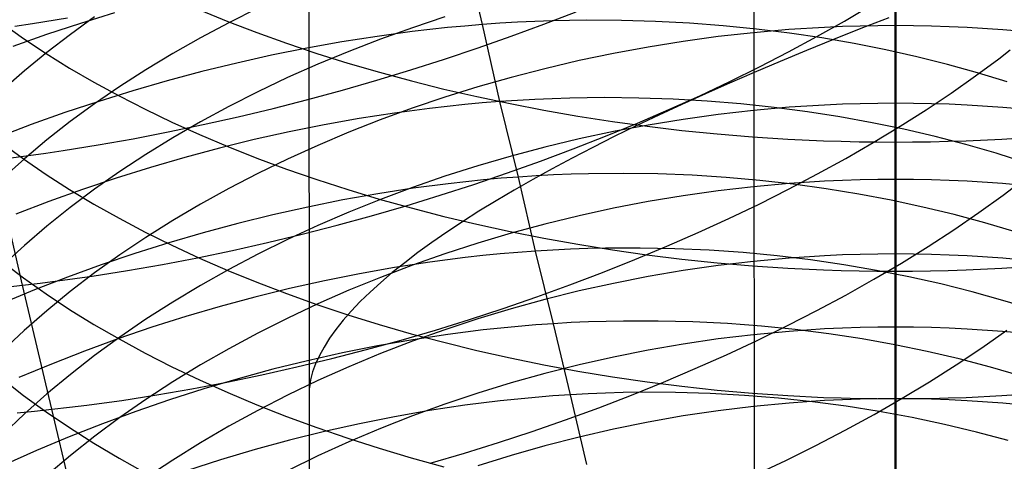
# Model space of a CAD drawing. Extents: x -383 to 1849, y -1185 to -529.
# Tile 511 of 656: x 442 to 455, y -1072 to -1066. Entities that reach past the tile are written whole.
import ezdxf

# ---------------------------------------------------------------- set-up
doc = ezdxf.new("R2010")
doc.units = 0
doc.layers.add('PREDEFINITO', color=7, linetype='CONTINUOUS')

msp = doc.modelspace()

# ---------------------------------------------------------------- linework, layer by layer
at = {"layer": 'PREDEFINITO'}
for p, q in [((452.074, -1066.895, 433.168), (452.068, -1053.326, 433.228)), ((445.998, -1071.204, 419.688), (445.994, -1057.153, 419.688)), ((448.362, -1066.24, 520.984), (448.11, -1065.169, 520.015)), ((454.008, -1065.175, 630.358), (454.008, -1066.255, 629.387)), ((444.499, -1066.038, 662.165), (444.886, -1066.197, 662.423)), ((445.295, -1066.018, 633.401), (444.898, -1066.216, 633.613)), ((449.202, -1066.234, 485.862), (449.643, -1066.064, 485.996)), ((453.306, -1066.192, 488.507), (453.672, -1065.975, 488.749)), ((453.993, -1066.062, 666.105), (453.993, -1067.846, 665.109)), ((442.216, -1066.226, 484.45), (442.694, -1066.148, 484.389)), ((443.066, -1066.136, 635.797), (442.734, -1066.375, 636.065)), ((443.337, -1066.08, 520.222), (442.871, -1066.224, 520.173)), ((444.886, -1066.197, 662.423), (445.282, -1066.349, 662.671)), ((447.849, -1066.135, 631.352), (447.405, -1066.283, 631.505)), ((449.078, -1066.198, 520.842), (448.839, -1066.209, 520.893)), ((449.315, -1066.189, 520.789), (449.078, -1066.198, 520.842)), ((449.788, -1066.181, 520.672), (449.315, -1066.189, 520.789)), ((450.259, -1066.184, 520.543), (449.788, -1066.181, 520.672)), ((450.726, -1066.197, 520.402), (450.259, -1066.184, 520.543)), ((451.19, -1066.221, 520.249), (450.726, -1066.197, 520.402)), ((452.929, -1066.405, 488.277), (453.306, -1066.192, 488.507)), ((453.913, -1066.146, 434.68), (453.531, -1066.296, 434.391)), ((441.802, -1066.219, 658.792), (442.096, -1066.429, 659.12)), ((441.978, -1066.262, 484.486), (442.216, -1066.226, 484.45)), ((442.871, -1066.224, 520.173), (442.408, -1066.377, 520.113)), ((444.898, -1066.216, 633.613), (444.511, -1066.421, 633.835)), ((447.403, -1066.336, 521.127), (446.923, -1066.401, 521.178)), ((447.405, -1066.283, 631.505), (446.968, -1066.439, 631.667)), ((447.643, -1066.308, 521.096), (447.403, -1066.336, 521.127)), ((447.883, -1066.282, 521.062), (447.643, -1066.308, 521.096)), ((448.123, -1066.26, 521.024), (447.883, -1066.282, 521.062)), ((448.362, -1066.24, 520.984), (448.123, -1066.26, 521.024)), ((448.601, -1066.223, 520.94), (448.362, -1066.24, 520.984)), ((448.6, -1067.292, 521.975), (448.362, -1066.24, 520.984)), ((448.839, -1066.209, 520.893), (448.601, -1066.223, 520.94)), ((448.754, -1066.4, 485.741), (449.202, -1066.234, 485.862)), ((451.649, -1066.256, 520.084), (451.19, -1066.221, 520.249)), ((452.104, -1066.301, 519.909), (451.649, -1066.256, 520.084)), ((452.548, -1066.309, 629.441), (452.064, -1066.351, 629.483)), ((452.554, -1066.357, 519.722), (452.104, -1066.301, 519.909)), ((453.034, -1066.279, 629.411), (452.548, -1066.309, 629.441)), ((453.277, -1066.268, 629.401), (453.034, -1066.279, 629.411)), ((453.531, -1066.296, 434.391), (453.156, -1066.446, 434.095)), ((453.521, -1066.261, 629.393), (453.277, -1066.268, 629.401)), ((453.764, -1066.256, 629.388), (453.521, -1066.261, 629.393)), ((454.008, -1066.255, 629.387), (453.764, -1066.256, 629.388)), ((454.251, -1066.256, 629.389), (454.008, -1066.255, 629.387)), ((454.008, -1066.255, 629.387), (454.008, -1067.315, 628.395)), ((454.495, -1066.261, 629.393), (454.251, -1066.256, 629.389)), ((454.738, -1066.269, 629.401), (454.495, -1066.261, 629.393)), ((454.981, -1066.28, 629.412), (454.738, -1066.269, 629.401)), ((455.467, -1066.31, 629.443), (454.981, -1066.28, 629.412)), ((455.951, -1066.353, 629.485), (455.467, -1066.31, 629.443)), ((442.408, -1066.377, 520.113), (441.949, -1066.539, 520.041)), ((442.096, -1066.429, 659.12), (442.403, -1066.634, 659.44)), ((442.734, -1066.375, 636.065), (442.413, -1066.621, 636.341)), ((444.511, -1066.421, 633.835), (444.133, -1066.635, 634.065)), ((445.282, -1066.349, 662.671), (445.688, -1066.494, 662.908)), ((446.923, -1066.401, 521.178), (446.442, -1066.476, 521.217)), ((446.968, -1066.439, 631.667), (446.538, -1066.606, 631.839)), ((448.302, -1066.559, 485.634), (448.754, -1066.4, 485.741)), ((451.102, -1066.47, 629.602), (450.625, -1066.547, 629.678)), ((451.582, -1066.405, 629.537), (451.102, -1066.47, 629.602)), ((452.064, -1066.351, 629.483), (451.582, -1066.405, 629.537)), ((452.543, -1066.613, 488.059), (452.929, -1066.405, 488.277)), ((452.998, -1066.423, 519.525), (452.554, -1066.357, 519.722)), ((453.156, -1066.446, 434.095), (452.788, -1066.596, 433.792)), ((453.437, -1066.499, 519.317), (452.998, -1066.423, 519.525)), ((445.962, -1066.562, 521.244), (445.483, -1066.659, 521.257)), ((445.688, -1066.494, 662.908), (446.102, -1066.634, 663.135)), ((446.442, -1066.476, 521.217), (445.962, -1066.562, 521.244)), ((446.538, -1066.606, 631.839), (446.115, -1066.781, 632.021)), ((447.845, -1066.713, 485.539), (448.302, -1066.559, 485.634)), ((450.625, -1066.547, 629.678), (450.151, -1066.635, 629.765)), ((452.788, -1066.596, 433.792), (452.427, -1066.745, 433.483)), ((453.869, -1066.584, 519.1), (453.437, -1066.499, 519.317)), ((454.295, -1066.68, 518.873), (453.869, -1066.584, 519.1)), ((455.413, -1066.707, 490.83), (455.568, -1066.587, 490.976)), ((442.413, -1066.621, 636.341), (442.106, -1066.873, 636.624)), ((442.403, -1066.634, 659.44), (442.723, -1066.834, 659.751)), ((444.133, -1066.635, 634.065), (443.766, -1066.857, 634.304)), ((445.483, -1066.659, 521.257), (445.006, -1066.766, 521.258)), ((446.102, -1066.634, 663.135), (446.524, -1066.766, 663.35)), ((447.383, -1066.861, 485.458), (447.845, -1066.713, 485.539)), ((449.681, -1066.733, 629.864), (449.215, -1066.843, 629.973)), ((450.151, -1066.635, 629.765), (449.681, -1066.733, 629.864)), ((452.147, -1066.818, 487.853), (452.543, -1066.613, 488.059)), ((454.713, -1066.785, 518.636), (454.295, -1066.68, 518.873)), ((455.094, -1066.943, 490.547), (455.413, -1066.707, 490.83)), ((442.106, -1066.873, 636.624), (441.812, -1067.133, 636.914)), ((442.723, -1066.834, 659.751), (443.055, -1067.028, 660.053)), ((443.766, -1066.857, 634.304), (443.41, -1067.086, 634.551)), ((445.006, -1066.766, 521.258), (444.531, -1066.882, 521.247)), ((446.115, -1066.781, 632.021), (445.701, -1066.965, 632.211)), ((446.524, -1066.766, 663.35), (446.954, -1066.891, 663.554)), ((446.918, -1067.002, 485.391), (447.383, -1066.861, 485.458)), ((449.215, -1066.843, 629.973), (448.754, -1066.963, 630.092)), ((451.742, -1067.017, 487.658), (452.147, -1066.818, 487.853)), ((452.427, -1066.745, 433.483), (452.074, -1066.895, 433.168)), ((455.123, -1066.899, 518.39), (454.713, -1066.785, 518.636)), ((444.058, -1067.009, 521.224), (443.587, -1067.145, 521.188)), ((444.531, -1066.882, 521.247), (444.058, -1067.009, 521.224)), ((445.701, -1066.965, 632.211), (445.295, -1067.158, 632.411)), ((446.449, -1067.137, 485.337), (446.918, -1067.002, 485.391)), ((446.954, -1066.891, 663.554), (447.391, -1067.01, 663.747)), ((447.391, -1067.01, 663.747), (447.834, -1067.121, 663.928)), ((448.754, -1066.963, 630.092), (448.298, -1067.093, 630.221)), ((452.074, -1066.895, 433.168), (451.738, -1067.04, 432.854)), ((452.076, -1073.673, 433.135), (452.074, -1066.895, 433.168)), ((454.763, -1067.176, 490.275), (455.094, -1066.943, 490.547)), ((455.526, -1067.023, 518.135), (455.123, -1066.899, 518.39)), ((443.055, -1067.028, 660.053), (443.399, -1067.216, 660.347)), ((443.41, -1067.086, 634.551), (443.066, -1067.323, 634.806)), ((443.587, -1067.145, 521.188), (443.121, -1067.29, 521.14)), ((445.977, -1067.265, 485.297), (446.449, -1067.137, 485.337)), ((447.834, -1067.121, 663.928), (448.284, -1067.225, 664.097)), ((448.298, -1067.093, 630.221), (447.848, -1067.233, 630.361)), ((451.329, -1067.212, 487.476), (451.742, -1067.017, 487.658)), ((451.738, -1067.04, 432.854), (451.408, -1067.185, 432.53)), ((443.399, -1067.216, 660.347), (443.755, -1067.398, 660.631)), ((445.295, -1067.158, 632.411), (444.898, -1067.36, 632.62)), ((445.503, -1067.386, 485.271), (445.977, -1067.265, 485.297)), ((447.848, -1067.233, 630.361), (447.404, -1067.383, 630.511)), ((448.284, -1067.225, 664.097), (448.74, -1067.321, 664.254)), ((448.839, -1067.276, 521.932), (448.6, -1067.292, 521.975)), ((449.078, -1067.263, 521.885), (448.839, -1067.276, 521.932)), ((449.316, -1067.253, 521.836), (449.078, -1067.263, 521.885)), ((449.554, -1067.245, 521.783), (449.316, -1067.253, 521.836)), ((450.028, -1067.239, 521.668), (449.554, -1067.245, 521.783)), ((450.499, -1067.244, 521.541), (450.028, -1067.239, 521.668)), ((450.967, -1067.26, 521.403), (450.499, -1067.244, 521.541)), ((450.908, -1067.402, 487.306), (451.329, -1067.212, 487.476)), ((451.432, -1067.287, 521.252), (450.967, -1067.26, 521.403)), ((451.408, -1067.185, 432.53), (451.085, -1067.332, 432.197)), ((454.42, -1067.405, 490.013), (454.763, -1067.176, 490.275)), ((443.121, -1067.29, 521.14), (442.658, -1067.444, 521.081)), ((443.066, -1067.323, 634.806), (442.733, -1067.567, 635.069)), ((443.755, -1067.398, 660.631), (444.121, -1067.574, 660.905)), ((444.898, -1067.36, 632.62), (444.511, -1067.57, 632.838)), ((445.028, -1067.501, 485.259), (445.503, -1067.386, 485.271)), ((447.404, -1067.383, 630.511), (446.967, -1067.543, 630.67)), ((447.64, -1067.386, 522.115), (447.16, -1067.45, 522.166)), ((447.881, -1067.358, 522.085), (447.64, -1067.386, 522.115)), ((448.121, -1067.333, 522.051), (447.881, -1067.358, 522.085)), ((448.36, -1067.311, 522.015), (448.121, -1067.333, 522.051)), ((448.6, -1067.292, 521.975), (448.36, -1067.311, 522.015)), ((448.856, -1068.324, 522.982), (448.6, -1067.292, 521.975)), ((448.74, -1067.321, 664.254), (449.2, -1067.41, 664.399)), ((449.2, -1067.41, 664.399), (449.666, -1067.491, 664.531)), ((450.479, -1067.586, 487.148), (450.908, -1067.402, 487.306)), ((451.085, -1067.332, 432.197), (450.769, -1067.478, 431.854)), ((451.892, -1067.325, 521.09), (451.432, -1067.287, 521.252)), ((452.064, -1067.414, 628.489), (451.582, -1067.469, 628.541)), ((452.348, -1067.374, 520.918), (451.892, -1067.325, 521.09)), ((452.549, -1067.371, 628.448), (452.064, -1067.414, 628.489)), ((452.799, -1067.433, 520.734), (452.348, -1067.374, 520.918)), ((453.034, -1067.34, 628.418), (452.549, -1067.371, 628.448)), ((453.277, -1067.329, 628.408), (453.034, -1067.34, 628.418)), ((453.521, -1067.322, 628.4), (453.277, -1067.329, 628.408)), ((453.764, -1067.317, 628.396), (453.521, -1067.322, 628.4)), ((454.008, -1067.315, 628.395), (453.764, -1067.317, 628.396)), ((454.251, -1067.317, 628.396), (454.008, -1067.315, 628.395)), ((454.008, -1067.315, 628.395), (454.008, -1068.356, 627.381)), ((454.065, -1067.631, 489.763), (454.42, -1067.405, 490.013)), ((454.495, -1067.322, 628.401), (454.251, -1067.317, 628.396)), ((454.738, -1067.33, 628.409), (454.495, -1067.322, 628.401)), ((454.981, -1067.341, 628.419), (454.738, -1067.33, 628.409)), ((455.467, -1067.372, 628.449), (454.981, -1067.341, 628.419)), ((455.951, -1067.416, 628.491), (455.467, -1067.372, 628.449)), ((442.658, -1067.444, 521.081), (442.2, -1067.608, 521.01)), ((444.55, -1067.608, 485.261), (445.028, -1067.501, 485.259)), ((446.68, -1067.524, 522.204), (446.2, -1067.61, 522.23)), ((446.967, -1067.543, 630.67), (446.537, -1067.713, 630.839)), ((447.16, -1067.45, 522.166), (446.68, -1067.524, 522.204)), ((449.666, -1067.491, 664.531), (450.136, -1067.564, 664.649)), ((450.769, -1067.478, 431.854), (450.461, -1067.625, 431.502)), ((451.102, -1067.536, 628.605), (450.625, -1067.614, 628.68)), ((451.582, -1067.469, 628.541), (451.102, -1067.536, 628.605)), ((453.245, -1067.502, 520.54), (452.799, -1067.433, 520.734)), ((453.685, -1067.582, 520.336), (453.245, -1067.502, 520.54)), ((442.2, -1067.608, 521.01), (441.747, -1067.78, 520.927)), ((442.733, -1067.567, 635.069), (442.413, -1067.818, 635.34)), ((444.072, -1067.708, 485.278), (444.55, -1067.608, 485.261)), ((444.121, -1067.574, 660.905), (444.498, -1067.744, 661.17)), ((444.511, -1067.57, 632.838), (444.133, -1067.788, 633.064)), ((446.2, -1067.61, 522.23), (445.721, -1067.706, 522.243)), ((450.044, -1067.765, 487.003), (450.479, -1067.586, 487.148)), ((450.136, -1067.564, 664.649), (450.61, -1067.629, 664.755)), ((450.625, -1067.614, 628.68), (450.151, -1067.703, 628.766)), ((450.461, -1067.625, 431.502), (450.161, -1067.772, 431.141)), ((450.61, -1067.629, 664.755), (451.087, -1067.686, 664.848)), ((454.118, -1067.672, 520.122), (453.685, -1067.582, 520.336)), ((453.7, -1067.852, 489.524), (454.065, -1067.631, 489.763)), ((454.545, -1067.771, 519.898), (454.118, -1067.672, 520.122)), ((442.413, -1067.818, 635.34), (442.106, -1068.076, 635.618)), ((443.116, -1067.884, 485.355), (443.594, -1067.8, 485.309)), ((443.594, -1067.8, 485.309), (444.072, -1067.708, 485.278)), ((444.133, -1067.788, 633.064), (443.766, -1068.014, 633.298)), ((444.498, -1067.744, 661.17), (444.885, -1067.908, 661.425)), ((445.244, -1067.813, 522.244), (444.769, -1067.93, 522.233)), ((445.721, -1067.706, 522.243), (445.244, -1067.813, 522.244)), ((446.537, -1067.713, 630.839), (446.114, -1067.892, 631.017)), ((449.681, -1067.804, 628.862), (449.216, -1067.915, 628.969)), ((449.603, -1067.939, 486.87), (450.044, -1067.765, 487.003)), ((450.151, -1067.703, 628.766), (449.681, -1067.804, 628.862)), ((450.161, -1067.772, 431.141), (449.87, -1067.919, 430.771)), ((451.087, -1067.686, 664.848), (451.567, -1067.734, 664.927)), ((451.567, -1067.734, 664.927), (452.049, -1067.774, 664.992)), ((452.049, -1067.774, 664.992), (452.533, -1067.805, 665.043)), ((452.533, -1067.805, 665.043), (453.019, -1067.828, 665.079)), ((454.965, -1067.881, 519.665), (454.545, -1067.771, 519.898)), ((454.967, -1067.828, 665.079), (455.453, -1067.805, 665.042)), ((455.453, -1067.805, 665.042), (455.937, -1067.774, 664.991)), ((441.803, -1067.86, 657.795), (442.096, -1068.077, 658.119)), ((442.638, -1067.96, 485.416), (443.116, -1067.884, 485.355)), ((444.769, -1067.93, 522.233), (444.296, -1068.057, 522.209)), ((444.885, -1067.908, 661.425), (445.282, -1068.065, 661.67)), ((446.114, -1067.892, 631.017), (445.7, -1068.08, 631.204)), ((449.216, -1067.915, 628.969), (448.755, -1068.038, 629.086)), ((449.155, -1068.107, 486.75), (449.603, -1067.939, 486.87)), ((449.87, -1067.919, 430.771), (449.587, -1068.066, 430.393)), ((453.019, -1067.828, 665.079), (453.262, -1067.836, 665.092)), ((453.262, -1067.836, 665.092), (453.506, -1067.841, 665.102)), ((453.324, -1068.069, 489.297), (453.7, -1067.852, 489.524)), ((453.506, -1067.841, 665.102), (453.749, -1067.845, 665.107)), ((453.749, -1067.845, 665.107), (453.993, -1067.846, 665.109)), ((453.993, -1067.846, 665.109), (454.237, -1067.845, 665.107)), ((453.993, -1067.846, 665.109), (453.993, -1069.61, 664.078)), ((454.237, -1067.845, 665.107), (454.48, -1067.841, 665.101)), ((454.48, -1067.841, 665.101), (454.724, -1067.836, 665.092)), ((454.724, -1067.836, 665.092), (454.967, -1067.828, 665.079)), ((455.377, -1068, 519.423), (454.965, -1067.881, 519.665)), ((442.106, -1068.076, 635.618), (441.812, -1068.341, 635.903)), ((441.924, -1068.06, 485.535), (442.162, -1068.029, 485.491)), ((442.096, -1068.077, 658.119), (442.403, -1068.288, 658.434)), ((442.162, -1068.029, 485.491), (442.4, -1067.996, 485.452)), ((442.4, -1067.996, 485.452), (442.638, -1067.96, 485.416)), ((443.766, -1068.014, 633.298), (443.41, -1068.249, 633.541)), ((444.296, -1068.057, 522.209), (443.827, -1068.193, 522.174)), ((445.282, -1068.065, 661.67), (445.687, -1068.215, 661.904)), ((445.7, -1068.08, 631.204), (445.294, -1068.277, 631.4)), ((448.755, -1068.038, 629.086), (448.299, -1068.17, 629.213)), ((449.587, -1068.066, 430.393), (449.313, -1068.212, 430.006)), ((452.938, -1068.282, 489.081), (453.324, -1068.069, 489.297)), ((455.781, -1068.129, 519.173), (455.377, -1068, 519.423)), ((442.082, -1069.804, 486.585), (441.687, -1068.089, 485.582)), ((443.827, -1068.193, 522.174), (443.361, -1068.339, 522.127)), ((445.687, -1068.215, 661.904), (446.101, -1068.359, 662.128)), ((448.299, -1068.17, 629.213), (447.849, -1068.313, 629.349)), ((448.703, -1068.269, 486.643), (449.155, -1068.107, 486.75)), ((449.313, -1068.212, 430.006), (449.048, -1068.358, 429.612)), ((442.403, -1068.288, 658.434), (442.723, -1068.494, 658.741)), ((443.361, -1068.339, 522.127), (442.899, -1068.495, 522.068)), ((443.41, -1068.249, 633.541), (443.066, -1068.49, 633.791)), ((445.294, -1068.277, 631.4), (444.897, -1068.482, 631.605)), ((447.849, -1068.313, 629.349), (447.405, -1068.467, 629.496)), ((448.245, -1068.425, 486.55), (448.703, -1068.269, 486.643)), ((448.616, -1068.342, 523.021), (448.376, -1068.363, 523.057)), ((448.856, -1068.324, 522.982), (448.616, -1068.342, 523.021)), ((449.095, -1068.308, 522.94), (448.856, -1068.324, 522.982)), ((449.086, -1069.337, 524.013), (448.856, -1068.324, 522.982)), ((449.334, -1068.296, 522.895), (449.095, -1068.308, 522.94)), ((449.572, -1068.286, 522.846), (449.334, -1068.296, 522.895)), ((449.81, -1068.28, 522.795), (449.572, -1068.286, 522.846)), ((450.284, -1068.275, 522.682), (449.81, -1068.28, 522.795)), ((450.756, -1068.282, 522.558), (450.284, -1068.275, 522.682)), ((451.224, -1068.301, 522.422), (450.756, -1068.282, 522.558)), ((451.689, -1068.331, 522.274), (451.224, -1068.301, 522.422)), ((452.149, -1068.371, 522.116), (451.689, -1068.331, 522.274)), ((452.543, -1068.49, 488.876), (452.938, -1068.282, 489.081)), ((454.008, -1068.356, 627.381), (453.764, -1068.357, 627.383)), ((454.251, -1068.357, 627.383), (454.008, -1068.356, 627.381)), ((454.008, -1068.356, 627.381), (454.008, -1069.376, 626.348)), ((455.472, -1068.573, 491.577), (455.789, -1068.331, 491.857)), ((443.066, -1068.49, 633.791), (442.733, -1068.74, 634.049)), ((444.897, -1068.482, 631.605), (444.51, -1068.697, 631.818)), ((446.101, -1068.359, 662.128), (446.523, -1068.496, 662.341)), ((447.415, -1068.478, 523.169), (446.934, -1068.552, 523.206)), ((447.405, -1068.467, 629.496), (446.968, -1068.63, 629.652)), ((447.896, -1068.415, 523.119), (447.415, -1068.478, 523.169)), ((447.783, -1068.574, 486.469), (448.245, -1068.425, 486.55)), ((448.136, -1068.388, 523.09), (447.896, -1068.415, 523.119)), ((448.376, -1068.363, 523.057), (448.136, -1068.388, 523.09)), ((449.048, -1068.358, 429.612), (448.793, -1068.503, 429.21)), ((452.065, -1068.457, 627.474), (451.583, -1068.513, 627.526)), ((452.549, -1068.413, 627.434), (452.065, -1068.457, 627.474)), ((452.139, -1068.693, 488.684), (452.543, -1068.49, 488.876)), ((452.606, -1068.423, 521.947), (452.149, -1068.371, 522.116)), ((453.034, -1068.381, 627.405), (452.549, -1068.413, 627.434)), ((453.057, -1068.485, 521.767), (452.606, -1068.423, 521.947)), ((453.277, -1068.37, 627.394), (453.034, -1068.381, 627.405)), ((453.503, -1068.558, 521.576), (453.057, -1068.485, 521.767)), ((453.521, -1068.362, 627.387), (453.277, -1068.37, 627.394)), ((453.764, -1068.357, 627.383), (453.521, -1068.362, 627.387)), ((454.494, -1068.362, 627.387), (454.251, -1068.357, 627.383)), ((454.738, -1068.37, 627.395), (454.494, -1068.362, 627.387)), ((454.981, -1068.381, 627.405), (454.738, -1068.37, 627.395)), ((455.466, -1068.413, 627.434), (454.981, -1068.381, 627.405)), ((455.95, -1068.457, 627.474), (455.466, -1068.413, 627.434)), ((442.899, -1068.495, 522.068), (442.441, -1068.66, 521.998)), ((442.723, -1068.494, 658.741), (443.055, -1068.694, 659.04)), ((446.934, -1068.552, 523.206), (446.455, -1068.637, 523.231)), ((446.523, -1068.496, 662.341), (446.953, -1068.625, 662.543)), ((446.953, -1068.625, 662.543), (447.39, -1068.747, 662.733)), ((447.318, -1068.717, 486.402), (447.783, -1068.574, 486.469)), ((448.793, -1068.503, 429.21), (448.548, -1068.648, 428.8)), ((451.103, -1068.581, 627.588), (450.626, -1068.66, 627.662)), ((451.583, -1068.513, 627.526), (451.103, -1068.581, 627.588)), ((453.943, -1068.641, 521.376), (453.503, -1068.558, 521.576)), ((455.142, -1068.811, 491.307), (455.472, -1068.573, 491.577)), ((442.441, -1068.66, 521.998), (441.989, -1068.833, 521.916)), ((442.733, -1068.74, 634.049), (442.413, -1068.996, 634.315)), ((443.055, -1068.694, 659.04), (443.399, -1068.888, 659.329)), ((444.51, -1068.697, 631.818), (444.133, -1068.919, 632.04)), ((445.976, -1068.734, 523.244), (445.498, -1068.84, 523.245)), ((446.455, -1068.637, 523.231), (445.976, -1068.734, 523.244)), ((446.968, -1068.63, 629.652), (446.538, -1068.803, 629.818)), ((446.849, -1068.853, 486.348), (447.318, -1068.717, 486.402)), ((447.39, -1068.747, 662.733), (447.834, -1068.862, 662.912)), ((448.548, -1068.648, 428.8), (448.313, -1068.792, 428.384)), ((450.152, -1068.752, 627.746), (449.682, -1068.854, 627.84)), ((450.626, -1068.66, 627.662), (450.152, -1068.752, 627.746)), ((451.727, -1068.891, 488.503), (452.139, -1068.693, 488.684)), ((454.377, -1068.734, 521.166), (453.943, -1068.641, 521.376)), ((454.804, -1068.838, 520.947), (454.377, -1068.734, 521.166)), ((443.399, -1068.888, 659.329), (443.755, -1069.076, 659.61)), ((445.498, -1068.84, 523.245), (445.023, -1068.958, 523.234)), ((446.538, -1068.803, 629.818), (446.115, -1068.985, 629.992)), ((446.377, -1068.982, 486.308), (446.849, -1068.853, 486.348)), ((447.834, -1068.862, 662.912), (448.284, -1068.969, 663.079)), ((448.313, -1068.792, 428.384), (448.089, -1068.935, 427.961)), ((449.682, -1068.854, 627.84), (449.216, -1068.968, 627.944)), ((451.306, -1069.084, 488.335), (451.727, -1068.891, 488.503)), ((454.8, -1069.045, 491.049), (455.142, -1068.811, 491.307)), ((455.224, -1068.951, 520.718), (454.804, -1068.838, 520.947)), ((442.413, -1068.996, 634.315), (442.106, -1069.26, 634.588)), ((444.133, -1068.919, 632.04), (443.766, -1069.15, 632.27)), ((445.023, -1068.958, 523.234), (444.55, -1069.085, 523.21)), ((446.115, -1068.985, 629.992), (445.701, -1069.177, 630.176)), ((445.902, -1069.105, 486.282), (446.377, -1068.982, 486.308)), ((448.089, -1068.935, 427.961), (447.875, -1069.077, 427.531)), ((448.284, -1068.969, 663.079), (448.739, -1069.069, 663.234)), ((449.216, -1068.968, 627.944), (448.755, -1069.092, 628.059)), ((455.637, -1069.075, 520.481), (455.224, -1068.951, 520.718)), ((443.766, -1069.15, 632.27), (443.41, -1069.389, 632.508)), ((443.755, -1069.076, 659.61), (444.121, -1069.257, 659.881)), ((444.55, -1069.085, 523.21), (444.081, -1069.223, 523.176)), ((445.426, -1069.22, 486.27), (445.902, -1069.105, 486.282)), ((447.875, -1069.077, 427.531), (447.672, -1069.218, 427.096)), ((448.755, -1069.092, 628.059), (448.3, -1069.228, 628.183)), ((448.739, -1069.069, 663.234), (449.2, -1069.16, 663.377)), ((449.2, -1069.16, 663.377), (449.666, -1069.244, 663.507)), ((450.879, -1069.271, 488.179), (451.306, -1069.084, 488.335)), ((454.447, -1069.275, 490.801), (454.8, -1069.045, 491.049)), ((442.106, -1069.26, 634.588), (441.812, -1069.53, 634.868)), ((444.081, -1069.223, 523.176), (443.615, -1069.37, 523.129)), ((444.121, -1069.257, 659.881), (444.498, -1069.432, 660.142)), ((444.948, -1069.327, 486.271), (445.426, -1069.22, 486.27)), ((445.701, -1069.177, 630.176), (445.295, -1069.377, 630.368)), ((447.672, -1069.218, 427.096), (447.481, -1069.357, 426.656)), ((448.3, -1069.228, 628.183), (447.85, -1069.373, 628.317)), ((449.666, -1069.244, 663.507), (450.136, -1069.319, 663.624)), ((450.041, -1069.297, 523.829), (449.803, -1069.303, 523.88)), ((450.516, -1069.295, 523.718), (450.041, -1069.297, 523.829)), ((450.444, -1069.453, 488.035), (450.879, -1069.271, 488.179)), ((450.989, -1069.305, 523.596), (450.516, -1069.295, 523.718)), ((454.083, -1069.501, 490.565), (454.447, -1069.275, 490.801)), ((443.41, -1069.389, 632.508), (443.066, -1069.636, 632.753)), ((443.615, -1069.37, 523.129), (443.153, -1069.526, 523.071)), ((443.991, -1069.519, 486.318), (444.47, -1069.427, 486.287)), ((444.47, -1069.427, 486.287), (444.948, -1069.327, 486.271)), ((444.498, -1069.432, 660.142), (444.885, -1069.601, 660.394)), ((445.295, -1069.377, 630.368), (444.898, -1069.587, 630.568)), ((447.481, -1069.357, 426.656), (447.3, -1069.495, 426.21)), ((447.85, -1069.373, 628.317), (447.406, -1069.529, 628.461)), ((448.125, -1069.426, 524.148), (447.644, -1069.487, 524.197)), ((448.365, -1069.399, 524.119), (448.125, -1069.426, 524.148)), ((448.606, -1069.375, 524.087), (448.365, -1069.399, 524.119)), ((448.846, -1069.355, 524.052), (448.606, -1069.375, 524.087)), ((449.086, -1069.337, 524.013), (448.846, -1069.355, 524.052)), ((449.325, -1069.323, 523.972), (449.086, -1069.337, 524.013)), ((449.333, -1070.329, 525.061), (449.086, -1069.337, 524.013)), ((449.564, -1069.311, 523.927), (449.325, -1069.323, 523.972)), ((449.803, -1069.303, 523.88), (449.564, -1069.311, 523.927)), ((450.136, -1069.319, 663.624), (450.609, -1069.386, 663.729)), ((450.609, -1069.386, 663.729), (451.087, -1069.445, 663.82)), ((451.458, -1069.326, 523.462), (450.989, -1069.305, 523.596)), ((451.924, -1069.358, 523.317), (451.458, -1069.326, 523.462)), ((452.386, -1069.402, 523.161), (451.924, -1069.358, 523.317)), ((452.843, -1069.457, 522.995), (452.386, -1069.402, 523.161)), ((453.034, -1069.401, 626.371), (452.549, -1069.433, 626.399)), ((453.277, -1069.39, 626.361), (453.034, -1069.401, 626.371)), ((453.521, -1069.382, 626.354), (453.277, -1069.39, 626.361)), ((453.764, -1069.377, 626.349), (453.521, -1069.382, 626.354)), ((454.008, -1069.376, 626.348), (453.764, -1069.377, 626.349)), ((454.251, -1069.377, 626.35), (454.008, -1069.376, 626.348)), ((454.008, -1069.376, 626.348), (454.008, -1070.375, 625.294)), ((454.495, -1069.382, 626.354), (454.251, -1069.377, 626.35)), ((454.738, -1069.391, 626.361), (454.495, -1069.382, 626.354)), ((454.981, -1069.402, 626.371), (454.738, -1069.391, 626.361)), ((455.467, -1069.435, 626.4), (454.981, -1069.402, 626.371)), ((441.803, -1069.48, 656.766), (442.096, -1069.703, 657.085)), ((443.153, -1069.526, 523.071), (442.695, -1069.692, 523.002)), ((443.513, -1069.603, 486.363), (443.991, -1069.519, 486.318)), ((447.163, -1069.561, 524.234), (446.683, -1069.646, 524.258)), ((447.406, -1069.529, 628.461), (446.969, -1069.696, 628.614)), ((447.3, -1069.495, 426.21), (447.131, -1069.631, 425.76)), ((447.644, -1069.487, 524.197), (447.163, -1069.561, 524.234)), ((450.003, -1069.629, 487.904), (450.444, -1069.453, 488.035)), ((451.087, -1069.445, 663.82), (451.567, -1069.495, 663.898)), ((451.582, -1069.535, 626.489), (451.102, -1069.604, 626.55)), ((451.567, -1069.495, 663.898), (452.049, -1069.536, 663.963)), ((452.064, -1069.478, 626.439), (451.582, -1069.535, 626.489)), ((452.049, -1069.536, 663.963), (452.533, -1069.568, 664.013)), ((452.549, -1069.433, 626.399), (452.064, -1069.478, 626.439)), ((453.296, -1069.523, 522.817), (452.843, -1069.457, 522.995)), ((453.743, -1069.6, 522.63), (453.296, -1069.523, 522.817)), ((453.708, -1069.722, 490.34), (454.083, -1069.501, 490.565)), ((455.453, -1069.568, 664.013), (455.937, -1069.536, 663.962)), ((455.951, -1069.48, 626.44), (455.467, -1069.435, 626.4)), ((442.695, -1069.692, 523.002), (442.243, -1069.868, 522.922)), ((443.066, -1069.636, 632.753), (442.733, -1069.89, 633.007)), ((442.796, -1069.713, 486.457), (443.034, -1069.678, 486.422)), ((443.034, -1069.678, 486.422), (443.513, -1069.603, 486.363)), ((444.898, -1069.587, 630.568), (444.511, -1069.806, 630.778)), ((444.885, -1069.601, 660.394), (445.282, -1069.763, 660.635)), ((446.683, -1069.646, 524.258), (446.204, -1069.742, 524.271)), ((446.969, -1069.696, 628.614), (446.539, -1069.872, 628.776)), ((447.131, -1069.631, 425.76), (446.973, -1069.765, 425.306)), ((449.556, -1069.799, 487.785), (450.003, -1069.629, 487.904)), ((450.625, -1069.685, 626.622), (450.151, -1069.778, 626.704)), ((451.102, -1069.604, 626.55), (450.625, -1069.685, 626.622)), ((452.533, -1069.568, 664.013), (453.019, -1069.592, 664.049)), ((453.019, -1069.592, 664.049), (453.262, -1069.6, 664.062)), ((453.262, -1069.6, 664.062), (453.506, -1069.606, 664.071)), ((453.506, -1069.606, 664.071), (453.749, -1069.609, 664.077)), ((454.185, -1069.687, 522.433), (453.743, -1069.6, 522.63)), ((453.749, -1069.609, 664.077), (453.993, -1069.61, 664.078)), ((453.993, -1069.61, 664.078), (454.237, -1069.609, 664.076)), ((453.993, -1069.61, 664.078), (453.993, -1071.355, 663.013)), ((454.621, -1069.784, 522.227), (454.185, -1069.687, 522.433)), ((454.237, -1069.609, 664.076), (454.48, -1069.606, 664.071)), ((454.48, -1069.606, 664.071), (454.724, -1069.6, 664.062)), ((454.724, -1069.6, 664.062), (454.967, -1069.592, 664.049)), ((454.967, -1069.592, 664.049), (455.453, -1069.568, 664.013)), ((441.845, -1069.83, 486.636), (442.082, -1069.804, 486.585)), ((442.082, -1069.804, 486.585), (442.32, -1069.776, 486.539)), ((442.483, -1071.5, 487.62), (442.082, -1069.804, 486.585)), ((442.096, -1069.703, 657.085), (442.403, -1069.921, 657.396)), ((442.32, -1069.776, 486.539), (442.558, -1069.745, 486.496)), ((442.558, -1069.745, 486.496), (442.796, -1069.713, 486.457)), ((444.511, -1069.806, 630.778), (444.134, -1070.033, 630.995)), ((445.282, -1069.763, 660.635), (445.687, -1069.918, 660.867)), ((446.204, -1069.742, 524.271), (445.727, -1069.848, 524.271)), ((446.973, -1069.765, 425.306), (446.827, -1069.898, 424.848)), ((449.104, -1069.963, 487.679), (449.556, -1069.799, 487.785)), ((450.151, -1069.778, 626.704), (449.681, -1069.882, 626.796)), ((453.323, -1069.938, 490.126), (453.708, -1069.722, 490.34)), ((455.049, -1069.892, 522.011), (454.621, -1069.784, 522.227)), ((442.243, -1069.868, 522.922), (441.796, -1070.052, 522.83)), ((442.403, -1069.921, 657.396), (442.723, -1070.133, 657.699)), ((442.733, -1069.89, 633.007), (442.413, -1070.152, 633.267)), ((445.252, -1069.966, 524.26), (444.78, -1070.093, 524.237)), ((445.727, -1069.848, 524.271), (445.252, -1069.966, 524.26)), ((445.687, -1069.918, 660.867), (446.101, -1070.066, 661.088)), ((446.539, -1069.872, 628.776), (446.116, -1070.057, 628.947)), ((446.827, -1069.898, 424.848), (446.693, -1070.028, 424.387)), ((448.647, -1070.121, 487.586), (449.104, -1069.963, 487.679)), ((449.681, -1069.882, 626.796), (449.216, -1069.998, 626.898)), ((452.93, -1070.15, 489.924), (453.323, -1069.938, 490.126)), ((455.471, -1070.01, 521.786), (455.049, -1069.892, 522.011)), ((444.134, -1070.033, 630.995), (443.767, -1070.268, 631.22)), ((444.78, -1070.093, 524.237), (444.311, -1070.231, 524.203)), ((446.116, -1070.057, 628.947), (445.702, -1070.253, 629.126)), ((446.101, -1070.066, 661.088), (446.524, -1070.206, 661.298)), ((446.693, -1070.028, 424.387), (446.57, -1070.157, 423.923)), ((449.216, -1069.998, 626.898), (448.755, -1070.125, 627.01)), ((455.885, -1070.138, 521.553), (455.471, -1070.01, 521.786)), ((442.413, -1070.152, 633.267), (442.105, -1070.421, 633.535)), ((442.723, -1070.133, 657.699), (443.055, -1070.338, 657.994)), ((444.311, -1070.231, 524.203), (443.845, -1070.379, 524.157)), ((446.57, -1070.157, 423.923), (446.46, -1070.283, 423.456)), ((446.524, -1070.206, 661.298), (446.953, -1070.34, 661.497)), ((448.185, -1070.272, 487.507), (448.647, -1070.121, 487.586)), ((448.755, -1070.125, 627.01), (448.299, -1070.262, 627.132)), ((452.527, -1070.356, 489.734), (452.93, -1070.15, 489.924)), ((443.055, -1070.338, 657.994), (443.399, -1070.538, 658.279)), ((443.767, -1070.268, 631.22), (443.411, -1070.512, 631.453)), ((445.702, -1070.253, 629.126), (445.296, -1070.457, 629.314)), ((446.46, -1070.283, 423.456), (446.361, -1070.407, 422.987)), ((446.953, -1070.34, 661.497), (447.39, -1070.466, 661.685)), ((447.72, -1070.416, 487.44), (448.185, -1070.272, 487.507)), ((448.299, -1070.262, 627.132), (447.849, -1070.411, 627.263)), ((448.852, -1070.366, 525.133), (448.612, -1070.389, 525.165)), ((449.092, -1070.346, 525.098), (448.852, -1070.366, 525.133)), ((449.333, -1070.329, 525.061), (449.092, -1070.346, 525.098)), ((449.572, -1070.315, 525.02), (449.333, -1070.329, 525.061)), ((449.565, -1071.301, 526.13), (449.333, -1070.329, 525.061)), ((449.812, -1070.305, 524.976), (449.572, -1070.315, 525.02)), ((450.051, -1070.297, 524.929), (449.812, -1070.305, 524.976)), ((450.289, -1070.293, 524.88), (450.051, -1070.297, 524.929)), ((450.764, -1070.293, 524.771), (450.289, -1070.293, 524.88)), ((451.237, -1070.305, 524.651), (450.764, -1070.293, 524.771)), ((451.707, -1070.328, 524.52), (451.237, -1070.305, 524.651)), ((452.173, -1070.364, 524.378), (451.707, -1070.328, 524.52)), ((452.115, -1070.558, 489.556), (452.527, -1070.356, 489.734)), ((452.635, -1070.41, 524.225), (452.173, -1070.364, 524.378)), ((442.105, -1070.421, 633.535), (441.811, -1070.697, 633.81)), ((443.845, -1070.379, 524.157), (443.384, -1070.537, 524.1)), ((445.296, -1070.457, 629.314), (444.899, -1070.671, 629.511)), ((446.361, -1070.407, 422.987), (446.274, -1070.529, 422.517)), ((447.251, -1070.553, 487.387), (447.72, -1070.416, 487.44)), ((447.39, -1070.466, 661.685), (447.834, -1070.584, 661.861)), ((447.849, -1070.411, 627.263), (447.405, -1070.569, 627.403)), ((447.89, -1070.476, 525.241), (447.409, -1070.549, 525.277)), ((448.371, -1070.415, 525.193), (447.89, -1070.476, 525.241)), ((448.612, -1070.389, 525.165), (448.371, -1070.415, 525.193)), ((452.064, -1070.48, 625.383), (451.582, -1070.538, 625.432)), ((452.549, -1070.434, 625.344), (452.064, -1070.48, 625.383)), ((453.034, -1070.401, 625.316), (452.549, -1070.434, 625.344)), ((453.093, -1070.469, 524.061), (452.635, -1070.41, 524.225)), ((453.277, -1070.39, 625.307), (453.034, -1070.401, 625.316)), ((453.546, -1070.538, 523.887), (453.093, -1070.469, 524.061)), ((453.521, -1070.382, 625.299), (453.277, -1070.39, 625.307)), ((453.764, -1070.377, 625.295), (453.521, -1070.382, 625.299)), ((454.008, -1070.375, 625.294), (453.764, -1070.377, 625.295)), ((454.251, -1070.377, 625.295), (454.008, -1070.375, 625.294)), ((454.008, -1070.375, 625.294), (454.008, -1071.355, 624.22)), ((454.494, -1070.382, 625.3), (454.251, -1070.377, 625.295)), ((454.738, -1070.39, 625.307), (454.494, -1070.382, 625.3)), ((454.981, -1070.402, 625.316), (454.738, -1070.39, 625.307)), ((455.466, -1070.434, 625.344), (454.981, -1070.402, 625.316)), ((455.182, -1070.658, 492.124), (455.523, -1070.42, 492.38)), ((455.95, -1070.48, 625.383), (455.466, -1070.434, 625.344)), ((443.384, -1070.537, 524.1), (442.927, -1070.705, 524.032)), ((443.411, -1070.512, 631.453), (443.066, -1070.763, 631.694)), ((443.399, -1070.538, 658.279), (443.755, -1070.731, 658.556)), ((446.274, -1070.529, 422.517), (446.199, -1070.648, 422.046)), ((446.929, -1070.633, 525.301), (446.449, -1070.729, 525.313)), ((446.779, -1070.683, 487.347), (447.251, -1070.553, 487.387)), ((447.409, -1070.549, 525.277), (446.929, -1070.633, 525.301)), ((447.405, -1070.569, 627.403), (446.968, -1070.739, 627.553)), ((447.834, -1070.584, 661.861), (448.284, -1070.694, 662.026)), ((451.102, -1070.608, 625.492), (450.625, -1070.691, 625.562)), ((451.582, -1070.538, 625.432), (451.102, -1070.608, 625.492)), ((451.696, -1070.753, 489.389), (452.115, -1070.558, 489.556)), ((453.994, -1070.618, 523.704), (453.546, -1070.538, 523.887)), ((454.436, -1070.709, 523.51), (453.994, -1070.618, 523.704)), ((442.927, -1070.705, 524.032), (442.475, -1070.881, 523.953)), ((443.066, -1070.763, 631.694), (442.734, -1071.022, 631.942)), ((443.755, -1070.731, 658.556), (444.121, -1070.918, 658.823)), ((444.899, -1070.671, 629.511), (444.512, -1070.893, 629.716)), ((446.449, -1070.729, 525.313), (445.972, -1070.835, 525.313)), ((446.135, -1070.764, 421.574), (446.083, -1070.878, 421.102)), ((446.199, -1070.648, 422.046), (446.135, -1070.764, 421.574)), ((446.305, -1070.806, 487.321), (446.779, -1070.683, 487.347)), ((446.968, -1070.739, 627.553), (446.538, -1070.918, 627.712)), ((448.284, -1070.694, 662.026), (448.739, -1070.797, 662.179)), ((450.625, -1070.691, 625.562), (450.151, -1070.785, 625.642)), ((451.269, -1070.943, 489.235), (451.696, -1070.753, 489.389)), ((454.872, -1070.811, 523.308), (454.436, -1070.709, 523.51)), ((454.83, -1070.893, 491.88), (455.182, -1070.658, 492.124)), ((442.475, -1070.881, 523.953), (442.029, -1071.067, 523.863)), ((444.512, -1070.893, 629.716), (444.134, -1071.125, 629.928)), ((445.972, -1070.835, 525.313), (445.497, -1070.953, 525.303)), ((445.828, -1070.921, 487.309), (446.305, -1070.806, 487.321)), ((446.083, -1070.878, 421.102), (446.043, -1070.989, 420.63)), ((448.739, -1070.797, 662.179), (449.2, -1070.891, 662.32)), ((449.2, -1070.891, 662.32), (449.666, -1070.977, 662.449)), ((449.681, -1070.891, 625.732), (449.216, -1071.009, 625.832)), ((450.151, -1070.785, 625.642), (449.681, -1070.891, 625.732)), ((454.467, -1071.123, 491.646), (454.83, -1070.893, 491.88)), ((455.302, -1070.923, 523.096), (454.872, -1070.811, 523.308)), ((442.734, -1071.022, 631.942), (442.413, -1071.289, 632.197)), ((444.121, -1070.918, 658.823), (444.498, -1071.098, 659.081)), ((444.872, -1071.128, 487.326), (445.351, -1071.029, 487.31)), ((445.497, -1070.953, 525.303), (445.024, -1071.081, 525.28)), ((445.351, -1071.029, 487.31), (445.828, -1070.921, 487.309)), ((446.043, -1070.989, 420.63), (446.015, -1071.098, 420.158)), ((446.538, -1070.918, 627.712), (446.115, -1071.107, 627.879)), ((449.216, -1071.009, 625.832), (448.755, -1071.138, 625.942)), ((449.666, -1070.977, 662.449), (450.136, -1071.055, 662.565)), ((450.836, -1071.128, 489.093), (451.269, -1070.943, 489.235)), ((455.724, -1071.045, 522.875), (455.302, -1070.923, 523.096)), ((441.803, -1071.08, 655.705), (442.096, -1071.309, 656.02)), ((444.134, -1071.125, 629.928), (443.767, -1071.364, 630.149)), ((444.393, -1071.219, 487.356), (444.872, -1071.128, 487.326)), ((444.498, -1071.098, 659.081), (444.885, -1071.272, 659.33)), ((445.024, -1071.081, 525.28), (444.555, -1071.22, 525.246)), ((446.115, -1071.107, 627.879), (445.701, -1071.306, 628.054)), ((446.015, -1071.098, 420.158), (445.998, -1071.204, 419.688)), ((448.755, -1071.138, 625.942), (448.299, -1071.278, 626.061)), ((450.136, -1071.055, 662.565), (450.61, -1071.124, 662.668)), ((450.396, -1071.306, 488.963), (450.836, -1071.128, 489.093)), ((450.61, -1071.124, 662.668), (451.087, -1071.185, 662.758)), ((454.094, -1071.348, 491.423), (454.467, -1071.123, 491.646)), ((442.096, -1071.309, 656.02), (442.403, -1071.533, 656.327)), ((442.413, -1071.289, 632.197), (442.106, -1071.563, 632.459)), ((443.436, -1071.377, 487.459), (443.914, -1071.302, 487.4)), ((443.914, -1071.302, 487.4), (444.393, -1071.219, 487.356)), ((444.555, -1071.22, 525.246), (444.089, -1071.369, 525.201)), ((444.885, -1071.272, 659.33), (445.282, -1071.438, 659.568)), ((445.701, -1071.306, 628.054), (445.295, -1071.514, 628.239)), ((446, -1078.226, 419.688), (445.998, -1071.204, 419.688)), ((448.299, -1071.278, 626.061), (447.849, -1071.428, 626.189)), ((449.565, -1071.301, 526.13), (449.325, -1071.317, 526.167)), ((449.805, -1071.288, 526.09), (449.565, -1071.301, 526.13)), ((449.789, -1072.253, 527.217), (449.565, -1071.301, 526.13)), ((450.044, -1071.278, 526.047), (449.805, -1071.288, 526.09)), ((449.95, -1071.478, 488.846), (450.396, -1071.306, 488.963)), ((450.283, -1071.271, 526.001), (450.044, -1071.278, 526.047)), ((450.522, -1071.267, 525.953), (450.283, -1071.271, 526.001)), ((450.998, -1071.269, 525.847), (450.522, -1071.267, 525.953)), ((451.471, -1071.283, 525.729), (450.998, -1071.269, 525.847)), ((451.087, -1071.185, 662.758), (451.567, -1071.236, 662.835)), ((451.941, -1071.309, 525.601), (451.471, -1071.283, 525.729)), ((451.567, -1071.236, 662.835), (452.049, -1071.279, 662.898)), ((452.407, -1071.347, 525.462), (451.941, -1071.309, 525.601)), ((452.049, -1071.279, 662.898), (452.533, -1071.312, 662.948)), ((452.533, -1071.312, 662.948), (453.019, -1071.336, 662.984)), ((454.967, -1071.336, 662.984), (455.453, -1071.312, 662.948)), ((455.453, -1071.312, 662.948), (455.937, -1071.278, 662.898)), ((442.721, -1071.472, 487.574), (442.959, -1071.443, 487.532)), ((442.959, -1071.443, 487.532), (443.197, -1071.411, 487.494)), ((443.197, -1071.411, 487.494), (443.436, -1071.377, 487.459)), ((443.767, -1071.364, 630.149), (443.411, -1071.612, 630.377)), ((444.089, -1071.369, 525.201), (443.628, -1071.528, 525.145)), ((445.282, -1071.438, 659.568), (445.687, -1071.598, 659.796)), ((447.849, -1071.428, 626.189), (447.405, -1071.59, 626.326)), ((448.122, -1071.445, 526.306), (447.64, -1071.517, 526.341)), ((448.603, -1071.384, 526.259), (448.122, -1071.445, 526.306)), ((448.844, -1071.359, 526.231), (448.603, -1071.384, 526.259)), ((449.084, -1071.336, 526.2), (448.844, -1071.359, 526.231)), ((449.325, -1071.317, 526.167), (449.084, -1071.336, 526.2)), ((452.549, -1071.415, 624.269), (452.064, -1071.461, 624.307)), ((452.87, -1071.396, 525.312), (452.407, -1071.347, 525.462)), ((453.034, -1071.381, 624.242), (452.549, -1071.415, 624.269)), ((453.329, -1071.457, 525.152), (452.87, -1071.396, 525.312)), ((453.019, -1071.336, 662.984), (453.262, -1071.344, 662.996)), ((453.277, -1071.37, 624.233), (453.034, -1071.381, 624.242)), ((453.262, -1071.344, 662.996), (453.506, -1071.35, 663.005)), ((453.521, -1071.361, 624.226), (453.277, -1071.37, 624.233)), ((453.506, -1071.35, 663.005), (453.749, -1071.354, 663.011)), ((453.764, -1071.356, 624.222), (453.521, -1071.361, 624.226)), ((453.71, -1071.569, 491.212), (454.094, -1071.348, 491.423)), ((453.749, -1071.354, 663.011), (453.993, -1071.355, 663.013)), ((454.008, -1071.355, 624.22), (453.764, -1071.356, 624.222)), ((453.993, -1071.355, 663.013), (454.237, -1071.354, 663.011)), ((453.993, -1071.355, 663.013), (453.993, -1073.077, 661.914)), ((454.251, -1071.357, 624.222), (454.008, -1071.355, 624.22)), ((454.008, -1071.355, 624.22), (454.008, -1072.312, 623.128)), ((454.237, -1071.354, 663.011), (454.48, -1071.35, 663.005)), ((454.495, -1071.362, 624.226), (454.251, -1071.357, 624.222)), ((454.48, -1071.35, 663.005), (454.724, -1071.344, 662.996)), ((454.738, -1071.37, 624.233), (454.495, -1071.362, 624.226)), ((454.724, -1071.344, 662.996), (454.967, -1071.336, 662.984)), ((454.981, -1071.382, 624.243), (454.738, -1071.37, 624.233)), ((455.467, -1071.416, 624.27), (454.981, -1071.382, 624.243)), ((455.951, -1071.462, 624.308), (455.467, -1071.416, 624.27)), ((442.106, -1071.563, 632.459), (441.812, -1071.844, 632.729)), ((442.009, -1071.548, 487.723), (442.246, -1071.525, 487.67)), ((442.246, -1071.525, 487.67), (442.483, -1071.5, 487.62)), ((442.403, -1071.533, 656.327), (442.723, -1071.75, 656.626)), ((442.483, -1071.5, 487.62), (442.721, -1071.472, 487.574)), ((442.881, -1073.177, 488.688), (442.483, -1071.5, 487.62)), ((443.628, -1071.528, 525.145), (443.171, -1071.696, 525.078)), ((445.295, -1071.514, 628.239), (444.898, -1071.731, 628.431)), ((447.64, -1071.517, 526.341), (447.16, -1071.601, 526.364)), ((449.498, -1071.643, 488.742), (449.95, -1071.478, 488.846)), ((451.582, -1071.52, 624.355), (451.102, -1071.591, 624.413)), ((452.064, -1071.461, 624.307), (451.582, -1071.52, 624.355)), ((453.317, -1071.784, 491.013), (453.71, -1071.569, 491.212)), ((453.782, -1071.529, 524.982), (453.329, -1071.457, 525.152)), ((454.231, -1071.612, 524.802), (453.782, -1071.529, 524.982)), ((443.171, -1071.696, 525.078), (442.719, -1071.874, 525.001)), ((443.411, -1071.612, 630.377), (443.067, -1071.868, 630.613)), ((445.687, -1071.598, 659.796), (446.101, -1071.75, 660.014)), ((446.681, -1071.696, 526.376), (446.203, -1071.803, 526.376)), ((447.16, -1071.601, 526.364), (446.681, -1071.696, 526.376)), ((447.405, -1071.59, 626.326), (446.968, -1071.762, 626.472)), ((449.042, -1071.802, 488.65), (449.498, -1071.643, 488.742)), ((450.625, -1071.675, 624.482), (450.151, -1071.771, 624.56)), ((451.102, -1071.591, 624.413), (450.625, -1071.675, 624.482)), ((454.674, -1071.707, 524.613), (454.231, -1071.612, 524.802)), ((455.11, -1071.812, 524.415), (454.674, -1071.707, 524.613)), ((442.723, -1071.75, 656.626), (443.055, -1071.962, 656.916)), ((444.898, -1071.731, 628.431), (444.511, -1071.958, 628.631)), ((446.203, -1071.803, 526.376), (445.728, -1071.921, 526.365)), ((446.101, -1071.75, 660.014), (446.524, -1071.895, 660.222)), ((446.968, -1071.762, 626.472), (446.538, -1071.944, 626.627)), ((448.581, -1071.954, 488.572), (449.042, -1071.802, 488.65)), ((450.151, -1071.771, 624.56), (449.681, -1071.879, 624.648)), ((452.915, -1071.994, 490.824), (453.317, -1071.784, 491.013)), ((455.54, -1071.927, 524.208), (455.11, -1071.812, 524.415)), ((442.719, -1071.874, 525.001), (442.273, -1072.062, 524.912)), ((443.067, -1071.868, 630.613), (442.734, -1072.132, 630.855)), ((443.055, -1071.962, 656.916), (443.399, -1072.167, 657.198)), ((444.511, -1071.958, 628.631), (444.134, -1072.193, 628.839)), ((445.728, -1071.921, 526.365), (445.256, -1072.049, 526.343)), ((446.538, -1071.944, 626.627), (446.115, -1072.137, 626.79)), ((446.524, -1071.895, 660.222), (446.953, -1072.032, 660.418)), ((448.116, -1072.1, 488.506), (448.581, -1071.954, 488.572)), ((449.681, -1071.879, 624.648), (449.216, -1071.998, 624.746)), ((442.273, -1072.062, 524.912), (441.833, -1072.258, 524.813)), ((445.256, -1072.049, 526.343), (444.786, -1072.189, 526.31)), ((446.953, -1072.032, 660.418), (447.39, -1072.162, 660.603)), ((447.648, -1072.237, 488.454), (448.116, -1072.1, 488.506)), ((449.216, -1071.998, 624.746), (448.755, -1072.129, 624.853)), ((452.505, -1072.199, 490.648), (452.915, -1071.994, 490.824)), ((442.734, -1072.132, 630.855), (442.414, -1072.404, 631.105)), ((443.399, -1072.167, 657.198), (443.755, -1072.366, 657.47)), ((444.134, -1072.193, 628.839), (443.767, -1072.437, 629.055)), ((444.786, -1072.189, 526.31), (444.321, -1072.339, 526.266)), ((446.115, -1072.137, 626.79), (445.701, -1072.339, 626.962)), ((447.39, -1072.162, 660.603), (447.834, -1072.284, 660.778)), ((448.755, -1072.129, 624.853), (448.299, -1072.272, 624.969)), ((452.086, -1072.397, 490.483), (452.505, -1072.199, 490.648))]:
    msp.add_line(p, q, dxfattribs=at)

doc.saveas('drawing.dxf')
